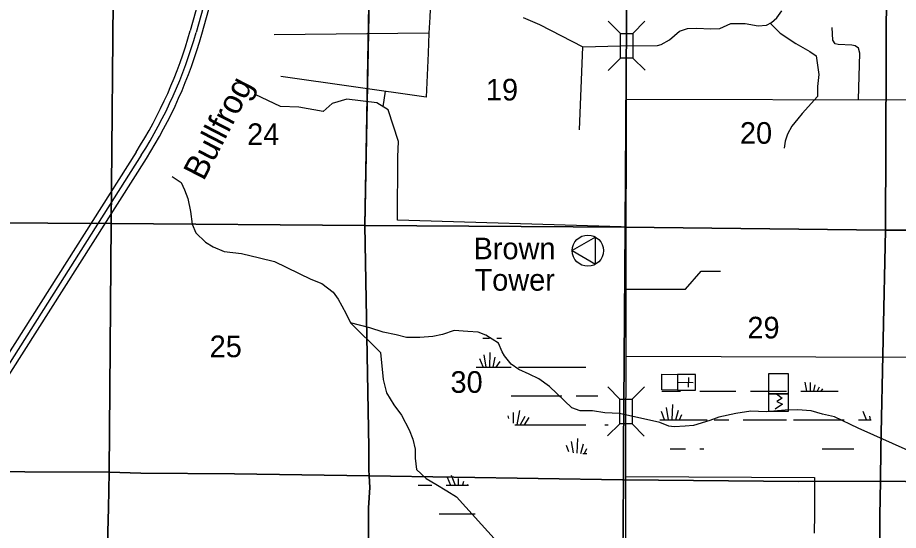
# Model space of a CAD drawing. Extents: x 380424 to 701066, y 1117407 to 1412949.
# Drawn here: x 535146 to 553469, y 1240366 to 1251027 of the extents above; entities that cross this region are included whole.
import ezdxf

# ---------------------------------------------------------------- set-up
doc = ezdxf.new("R2010")
doc.units = 0
for name, color, linetype in [('Bridges and Drawbridges US Highways', 7, 'Continuous'), ('County Routes Highway Center Lines', 7, 'Continuous'), ('Culture', 7, 'Continuous'), ('Culture Text', 7, 'Continuous'), ('Interstate Divided Highway Outline and Fill', 7, 'Continuous'), ('Interstate Highway Center Lines', 7, 'Continuous'), ('Local Roads Paved', 7, 'Continuous'), ('Narrow Canals', 7, 'Continuous'), ('Narrow River Creek and Branch and Slough', 7, 'Continuous'), ('Narrow River Creek and Branch and Slough Text', 7, 'Continuous'), ('Section Lines', 7, 'Continuous'), ('Section Numbers', 7, 'Continuous'), ('Swamps', 7, 'Continuous'), ('Township  and Range lines', 7, 'Continuous'), ('US Routes Highway Center Lines', 7, 'Continuous')]:
    doc.layers.add(name, color=color, linetype=linetype)

msp = doc.modelspace()

# ---------------------------------------------------------------- linework, layer by layer
at = {"layer": 'Bridges and Drawbridges US Highways'}
for p, q in [((547686, 1250699), (547429, 1250954)), ((547942, 1250699), (548197, 1250956)), ((547686, 1250187), (547431, 1249930)), ((547942, 1250187), (548199, 1249932)), ((547676, 1243095), (547421, 1243353)), ((547932, 1243094), (548189, 1243348)), ((547673, 1242583), (547415, 1242329)), ((547929, 1242582), (548183, 1242324))]:
    msp.add_line(p, q, dxfattribs=at)
for points in [[(547686, 1250187), (547686, 1250699), (547942, 1250699), (547942, 1250187)], [(547673, 1242583), (547676, 1243095), (547932, 1243094), (547929, 1242582)]]:
    msp.add_lwpolyline(points, close=True, dxfattribs=at)
at = {"layer": 'County Routes Highway Center Lines'}
msp.add_line((547813, 1249330), (566755, 1249299), dxfattribs=at)
at = {"layer": 'Culture'}
for p, q in [((548875, 1243609), (548873, 1243284)), ((549250, 1243606), (548875, 1243609)), ((549248, 1243281), (549250, 1243606)), ((548874, 1243447), (549199, 1243444)), ((549100, 1243545), (549098, 1243344)), ((548873, 1243284), (549248, 1243281)), ((550774, 1242837), (550774, 1243208)), ((550774, 1243208), (551174, 1243208)), ((551174, 1243208), (551174, 1242837)), ((551174, 1242837), (550774, 1242837))]:
    msp.add_line(p, q, dxfattribs=at)
for points in [[(547171, 1245901), (547171, 1246464), (546684, 1246182)], [(548875, 1243609), (548873, 1243284), (548548, 1243287), (548550, 1243612)], [(551174, 1243208), (550774, 1243208), (550774, 1243626), (551174, 1243626)]]:
    msp.add_lwpolyline(points, close=True, dxfattribs=at)
msp.add_lwpolyline([(550930, 1243207), (551051, 1243113), (550939, 1243046), (551060, 1242987), (550904, 1242887)], dxfattribs=at)
msp.add_circle((547009, 1246182), 325, dxfattribs=at)
at = {"layer": 'Interstate Divided Highway Outline and Fill'}
for p, q in [((537613, 1248233), (532741, 1240561)), ((532952, 1240427), (537824, 1248099))]:
    msp.add_line(p, q, dxfattribs=at)
for points in [[(543413, 1275010), (543413, 1275011), (542451, 1271262), (541627, 1268053), (541719, 1265592), (541722, 1264835), (541729, 1263107), (541735, 1261434), (541473, 1260500), (538737, 1250752)], [(538978, 1250685), (541713, 1260432), (541985, 1261400), (541979, 1263108), (541972, 1264836), (541969, 1265597), (541878, 1268026), (542693, 1271199), (543655, 1274949), (543655, 1274949)]]:
    msp.add_lwpolyline(points, dxfattribs=at)
for radius in [9477, 9727]:
    msp.add_arc((529613, 1253313), radius, 327.5847, 344.3227, dxfattribs=at)
at = {"layer": 'Interstate Highway Center Lines'}
msp.add_line((537718, 1248166), (532847, 1240494), dxfattribs=at)
msp.add_lwpolyline([(543534, 1274980), (542572, 1271230), (541753, 1268040), (541844, 1265594), (541847, 1264836), (541854, 1263108), (541860, 1261417), (541593, 1260466), (538857, 1250718)], dxfattribs=at)
msp.add_arc((529613, 1253313), 9602, 327.5847, 344.3227, dxfattribs=at)
at = {"layer": 'Local Roads Paved'}
for points in [[(552638, 1249322), (552665, 1250289), (552637, 1250391), (552572, 1250438), (552498, 1250456), (552218, 1250466), (552153, 1250484), (552107, 1250559), (552088, 1250820)], [(547807, 1245379), (549040, 1245379), (549363, 1245755), (549766, 1245755)], [(547805, 1243989), (553727, 1243967)], [(547801, 1241483), (551720, 1241467), (551725, 1240705), (551715, 1240306)]]:
    msp.add_lwpolyline(points, dxfattribs=at)
at = {"layer": 'Narrow Canals'}
for points in [[(542741, 1251912), (542838, 1251878), (543102, 1251836), (543170, 1251815), (543365, 1251736), (543492, 1251678), (543650, 1251551), (543734, 1251351), (543724, 1251039), (543698, 1250707), (543687, 1250290), (543645, 1249373), (540623, 1249805)], [(543698, 1250707), (540485, 1250670)], [(547702, 1246679), (543046, 1246819), (543055, 1248133), (543066, 1248448), (542852, 1249109), (542620, 1249252), (541995, 1249332), (541692, 1249243), (541505, 1249073), (540996, 1249162), (540612, 1249180), (540086, 1249430)], [(542789, 1249495), (542744, 1249175)]]:
    msp.add_lwpolyline(points, dxfattribs=at)
at = {"layer": 'Narrow River Creek and Branch and Slough'}
for points in [[(545660, 1251029), (546002, 1250881), (546904, 1250417), (547686, 1250443), (548454, 1250444), (548536, 1250468), (548707, 1250565), (548912, 1250744), (549080, 1250802), (549279, 1250807), (549558, 1250796), (549752, 1250802), (549983, 1250907), (550282, 1250907), (550550, 1250854), (550728, 1250870), (550828, 1250922), (550939, 1251022), (551044, 1251169)], [(550804, 1250910), (551012, 1250702), (551336, 1250486), (551623, 1250321), (551760, 1250235), (551817, 1249846), (551788, 1249593), (551788, 1249388), (551467, 1249036), (551378, 1248920), (551252, 1248773), (551163, 1248605), (551110, 1248458), (551089, 1248316)], [(546837, 1248696), (546904, 1250417)], [(538360, 1247722), (538545, 1247601), (538618, 1247448), (538687, 1247268), (538740, 1246994), (538777, 1246730), (538856, 1246551), (539056, 1246356), (539214, 1246261), (539441, 1246166), (539800, 1246124), (540180, 1246034), (540491, 1245955), (541245, 1245586), (541477, 1245502), (541709, 1245322), (541815, 1245175), (541888, 1245032), (541983, 1244869), (542068, 1244679), (542695, 1244062), (542748, 1243503), (542822, 1243223), (542970, 1242975), (543133, 1242759), (543291, 1242458), (543365, 1242263), (543413, 1242052), (543418, 1241868), (543444, 1241630), (543645, 1241446), (543845, 1241330), (544077, 1241187), (544278, 1241066), (545122, 1240126)], [(553673, 1242024), (552635, 1242494), (552138, 1242725), (551891, 1242780), (551656, 1242854), (551370, 1242870), (551112, 1242866), (550716, 1242831), (550399, 1242842), (550089, 1242795), (549733, 1242721), (549549, 1242654), (549208, 1242549), (549032, 1242533), (548804, 1242521), (548695, 1242533), (548503, 1242611), (547670, 1242796), (547363, 1242812), (547105, 1242849), (546846, 1242849), (546672, 1242912), (546213, 1243360), (545992, 1243518), (545786, 1243613), (545570, 1243714), (545412, 1243824), (545274, 1243998), (545227, 1244077), (545148, 1244257), (544884, 1244426), (544726, 1244489), (544510, 1244499), (544230, 1244521), (543988, 1244441), (543782, 1244394), (543513, 1244373), (543239, 1244378), (543022, 1244431), (542753, 1244489), (542474, 1244579), (542068, 1244679)]]:
    msp.add_lwpolyline(points, dxfattribs=at)
at = {"layer": 'Section Lines'}
for points in [[(537139, 1252146), (537093, 1246744), (531823, 1246776), (531862, 1252244), (534970, 1252184), (534970, 1252175), (534978, 1252176)], [(542467, 1252061), (542467, 1252057), (542371, 1246707), (537093, 1246744), (537139, 1252146)], [(547818, 1251975), (547786, 1246672), (542371, 1246707), (542467, 1252057), (542467, 1252061)], [(553221, 1251968), (553221, 1251961), (553202, 1246611), (547786, 1246672), (547818, 1251975)], [(558537, 1251965), (558509, 1246611), (553202, 1246611), (553221, 1251961), (553221, 1251968)], [(537093, 1246744), (537050, 1241576), (531777, 1241596), (531823, 1246776)], [(542371, 1246707), (542451, 1242091), (542455, 1241627), (542459, 1241497), (539661, 1241545), (537709, 1241559), (537050, 1241576), (537093, 1246744)], [(547786, 1246672), (547752, 1242075), (547747, 1241416), (547732, 1241416), (542464, 1241498), (542459, 1241497), (542455, 1241627), (542451, 1242091), (542371, 1246707)], [(553202, 1246611), (553106, 1242060), (553097, 1241390), (553085, 1241391), (551389, 1241382), (547747, 1241416), (547752, 1242075), (547786, 1246672)], [(558509, 1246611), (558454, 1242047), (558459, 1242048), (558455, 1241330), (558445, 1241330), (554649, 1241366), (553097, 1241390), (553106, 1242060), (553202, 1246611)], [(537050, 1241576), (537038, 1240831), (536911, 1236371), (536911, 1236365), (531716, 1236426), (531777, 1241596)], [(542459, 1241497), (542471, 1241256), (542445, 1240837), (542448, 1240122), (542400, 1236269), (540324, 1236285), (536911, 1236365), (536911, 1236371), (537038, 1240831), (537050, 1241576), (537709, 1241559), (539661, 1241545)], [(547747, 1241416), (547724, 1238203), (547721, 1236247), (545041, 1236225), (542405, 1236269), (542400, 1236269), (542448, 1240122), (542445, 1240837), (542471, 1241256), (542459, 1241497), (542464, 1241498), (547732, 1241416)], [(553097, 1241390), (553086, 1240676), (553074, 1236258), (553074, 1236228), (549954, 1236258), (547736, 1236247), (547721, 1236247), (547724, 1238203), (547747, 1241416), (551389, 1241382), (553085, 1241391)], [(558455, 1241330), (558442, 1239141), (558435, 1236261), (558415, 1236261), (555831, 1236254), (553081, 1236228), (553074, 1236228), (553074, 1236258), (553086, 1240676), (553097, 1241390), (554649, 1241366), (558445, 1241330)]]:
    msp.add_lwpolyline(points, close=True, dxfattribs=at)
at = {"layer": 'Swamps'}
for p, q in [((544830, 1243763), (544763, 1243936)), ((544892, 1243762), (544852, 1244015)), ((544970, 1243762), (544976, 1244066)), ((545037, 1243762), (545080, 1243968)), ((545099, 1243761), (545183, 1243875)), ((551521, 1243449), (551558, 1243263)), ((549339, 1243263), (550089, 1243263)), ((550389, 1243263), (550839, 1243263)), ((550839, 1243263), (551139, 1243263)), ((545414, 1243162), (546464, 1243162)), ((546764, 1243162), (547214, 1243162)), ((545588, 1242857), (545529, 1242562)), ((548604, 1242664), (548539, 1242835)), ((548689, 1242663), (548643, 1242918)), ((548760, 1242663), (548778, 1242980)), ((548837, 1242664), (548895, 1242867)), ((552804, 1242664), (552739, 1242835)), ((545696, 1242736), (545602, 1242561)), ((545781, 1242712), (545682, 1242563)), ((548914, 1242664), (548963, 1242772)), ((549639, 1242663), (549939, 1242663)), ((550239, 1242663), (550839, 1242663)), ((550839, 1242663), (551139, 1242663)), ((551289, 1242663), (552339, 1242663)), ((544082, 1241473), (544153, 1241307)), ((543913, 1240707), (544663, 1240707))]:
    msp.add_line(p, q, dxfattribs=at)
for points in [[(544821, 1244362), (544964, 1244362)], [(545114, 1244362), (545215, 1244362)], [(544684, 1243762), (545414, 1243762)], [(545564, 1243762), (546967, 1243762)], [(551630, 1243442), (551630, 1243263)], [(551729, 1243391), (551704, 1243264)], [(548546, 1243263), (548939, 1243263)], [(551439, 1243263), (552216, 1243263)], [(551821, 1243344), (551777, 1243263)], [(551887, 1243310), (551857, 1243264)], [(545346, 1242748), (545357, 1242693)], [(545455, 1242820), (545455, 1242592)], [(548504, 1242663), (549489, 1242663)], [(552639, 1242663), (552901, 1242663)], [(552889, 1242664), (552875, 1242743)], [(545488, 1242562), (546964, 1242562)], [(547364, 1242562), (547430, 1242562)], [(546786, 1241971), (546803, 1242278)], [(546616, 1241996), (546564, 1242134)], [(546712, 1241977), (546668, 1242216)], [(546863, 1241965), (546920, 1242166)], [(546906, 1241962), (546984, 1241962)], [(546939, 1241962), (546988, 1242071)], [(548724, 1242063), (549039, 1242063)], [(549339, 1242063), (549418, 1242063)], [(551884, 1242063), (552542, 1242063)], [(544165, 1241511), (544245, 1241307)], [(544311, 1241442), (544311, 1241307)], [(544421, 1241379), (544403, 1241307)], [(543478, 1241307), (543763, 1241307)], [(544063, 1241307), (544528, 1241307)], [(544508, 1241321), (544499, 1241307)]]:
    msp.add_lwpolyline(points, dxfattribs=at)
at = {"layer": 'Township  and Range lines'}
for p, q in [((542467, 1252057), (542371, 1246707)), ((542371, 1246707), (542451, 1242091)), ((542451, 1242091), (542455, 1241627)), ((542455, 1241627), (542459, 1241497)), ((542459, 1241497), (542471, 1241256)), ((542471, 1241256), (542445, 1240837)), ((542445, 1240837), (542448, 1240122))]:
    msp.add_line(p, q, dxfattribs=at)
at = {"layer": 'US Routes Highway Center Lines'}
msp.add_lwpolyline([(528953, 1202257), (529456, 1202987), (529581, 1203126), (540708, 1212274), (542059, 1213384), (543182, 1214307), (547781, 1227939), (547820, 1253981), (547841, 1255731), (547898, 1260559), (549055, 1268008), (550443, 1276069)], dxfattribs=at)

# ---------------------------------------------------------------- texts
at = {"layer": 'Culture Text'}
for s, p in [('Brown', (544630, 1246003)), ('Tower', (544651, 1245350))]:
    msp.add_text(s, height=450, rotation=0.0004, dxfattribs=at).set_placement(p)
at = {"layer": 'Narrow River Creek and Branch and Slough Text'}
msp.add_text('Bullfrog', height=500, rotation=62.7009, dxfattribs=at).set_placement((539016, 1247615))
at = {"layer": 'Section Numbers'}
for s, p in [('19', (544888, 1249304)), ('24', (539921, 1248378)), ('20', (550172, 1248404)), ('29', (550328, 1244357)), ('25', (539141, 1243967)), ('30', (544151, 1243226))]:
    msp.add_text(s, height=450, rotation=0.0004, dxfattribs=at).set_placement(p)

doc.saveas('drawing.dxf')
